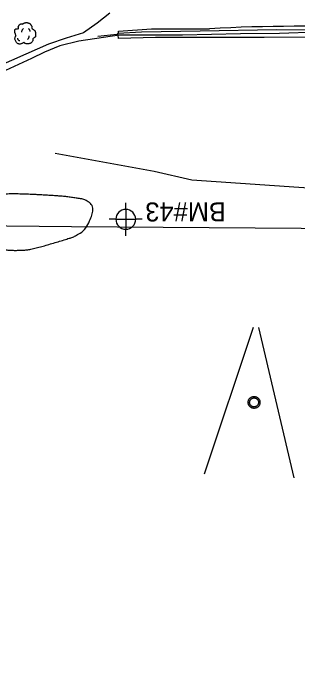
# Model space of a CAD drawing. Extents: x 2145380 to 2156929, y 139568 to 149130.
# Drawn here: x 2155229 to 2155318.7, y 142580.9 to 142791.4 of the extents above; entities that cross this region are included whole.
import ezdxf

# ---------------------------------------------------------------- set-up
doc = ezdxf.new("R2010")
doc.units = 0
for name, color, linetype in [('SURV_Benchmark', 7, 'Continuous'), ('SURV_Text', 7, 'Continuous'), ('TOPO_Concrete', 7, 'Continuous'), ('TOPO_Fence', 7, 'Continuous'), ('TOPO_Flowline', 7, 'Continuous'), ('TOPO_Power Pole', 7, 'Continuous'), ('TOPO_Sign', 7, 'Continuous'), ('TOPO_Tree', 7, 'Continuous'), ('TOPO_Tree Line', 7, 'Continuous')]:
    doc.layers.add(name, color=color, linetype=linetype)

# ---------------------------------------------------------------- blocks, each defined once
blk = doc.blocks.new('TREE')
at = {"layer": 'TOPO_Tree'}
for points in [[(-14.1, -0.4), (-14.2, 0.5), (-14.4, 1.4), (-14.6, 2.3), (-14.8, 3.2), (-15.5, 4), (-15.7, 4.9), (-15.8, 5.6), (-15.7, 6.3), (-15.7, 7), (-15.6, 7.9), (-15.7, 8.8), (-15.1, 9.7), (-14.6, 10.4), (-13.8, 10.5), (-13, 10.7), (-12.2, 11), (-11.1, 10), (-10.4, 10.7), (-9.4, 11.7), (-10.3, 13.3), (-9.8, 14.4), (-9.6, 15.1), (-9.3, 15.9), (-8.8, 16.5), (-8.2, 17.3), (-7.5, 17.7), (-6.7, 18.1), (-6.1, 18.4), (-5.6, 18.6), (-5.1, 18.7), (-4.5, 18.7), (-4, 18.5), (-3.5, 18.1)], [(-4.2, 5.1), (-4.5, 6.1), (-4.3, 7.2), (-3.8, 8.2), (-3.3, 9.3), (-2.7, 10.3), (-1.6, 11)], [(-3.5, 17.6), (-3.1, 18.3), (-2.6, 18.8), (-1.9, 19.2), (-1, 19.7), (-0.2, 20), (0.7, 20.2), (1.6, 20.5), (2.5, 20.8), (3.4, 20.8), (4.1, 20.7), (4.8, 20.5), (5.5, 20.2), (6.4, 19.9), (7.3, 19.7), (8.2, 19.2), (9.4, 18.4), (10, 17.2), (10.8, 16), (11.2, 15.3), (11.6, 14.6), (11.9, 13.9), (12.2, 13.1), (11.4, 12), (11.9, 11.2), (12, 11), (12.2, 10.9), (12.4, 10.7), (12.9, 10.4), (13.5, 10), (14, 9.7), (14.7, 9.2), (15.4, 8.7), (16.1, 8.1), (16.7, 7.5), (16.9, 6.7), (17.1, 6), (17.6, 4.4), (17.7, 2.8), (17.7, 1.2), (17.7, -0.2), (17.8, -2.2), (16.6, -3), (15.5, -3.8), (14.3, -4.6), (13.2, -5.3)], [(5.9, 11.2), (6.5, 10.7), (7, 10.2), (7.4, 9.5), (7.9, 8.6), (8.3, 7.6), (8.5, 6.6)], [(13.2, -5.3), (13.3, -5.8), (13.4, -6.3), (13.4, -6.7), (13.8, -8.5), (12.2, -10), (10.8, -11.5), (10, -12.3), (9.1, -12.8), (8.2, -13.1), (6, -13.8), (3.3, -13.6), (1.3, -13.1), (0.5, -12.9), (-0.1, -11.4), (-0.8, -11.5), (-2, -11.6), (-3.3, -12.8), (-4.5, -13.1), (-6.1, -13.5), (-7.8, -14), (-9.3, -13.6), (-11.4, -13.1), (-12.8, -11.4), (-14.1, -9.4), (-15.3, -7.3), (-15.6, -5.1), (-15.1, -3), (-14.9, -1.9), (-13.9, -0.8), (-13.5, 0.1)], [(-11.4, -4.5), (-11.5, -5.4), (-11, -6.3), (-10.1, -7.2), (-9.3, -8), (-8.5, -8.3), (-7.7, -8.1)], [(4.8, -6.3), (5.7, -5.7), (6.3, -4.9), (6.8, -3.9), (7.4, -2.8), (7.6, -1.7), (7.5, -0.6)]]:
    blk.add_open_spline(points, degree=3, dxfattribs=at)
blk = doc.blocks.new('BM')
at = {"layer": 'SURV_Benchmark'}
for p, q in [((0, 2.49), (0, 4.15)), ((-2.49, 0), (-4.16, 0)), ((4.16, 0), (2.49, 0)), ((0, -4.16), (0, -2.49))]:
    blk.add_line(p, q, dxfattribs=at)
for points in [[(0, 2.49), (0, 2.49), (0, 0), (2.49, 0), (2.49, 0), (2.49, 0)], [(0, 2.49), (0, 2.49), (0, 0), (2.49, 0), (2.49, 0), (2.49, 0), (2.49, 0)], [(-2.5, 0), (-2.49, 0), (0, 0), (0, -2.49), (0, -2.49)], [(-2.5, 0), (-2.49, 0), (0, 0), (0, -2.49), (0, -2.49)]]:
    blk.add_lwpolyline(points, dxfattribs=at)
for start, end in [(90.0638, 180.0068), (0.0638, 90.0068), (0.0638, 90.0068), (180.0638, 270.0068), (180.0638, 270.0068), (269.9472, 359.9927)]:
    blk.add_arc((0, 0), 2.5, start, end, dxfattribs=at)

msp = doc.modelspace()

# ---------------------------------------------------------------- linework, layer by layer
at = {"layer": 'TOPO_Concrete'}
msp.add_lwpolyline([(2155361.88, 142782.56), (2155335.55, 142783.8), (2155308.18, 142783.79), (2155273.89, 142783.72), (2155262.21, 142783.39), (2155262.01, 142784.52), (2155262.21, 142785.71), (2155272.58, 142786.44), (2155290.91, 142786.51)], dxfattribs=at)
msp.add_arc((2155319.31, 142266.85), 520.44, 87.2413, 93.1287, dxfattribs=at)
at = {"layer": 'TOPO_Fence'}
msp.add_lwpolyline([(2156168.98, 142311.67), (2156168.48, 142373.8), (2156168.2, 142400.76), (2156130.74, 142400.88), (2156030.44, 142449.87), (2155921.28, 142503.28), (2155810.85, 142557.51), (2155729.39, 142596.15), (2155616.24, 142650.58), (2155521.63, 142695.86), (2155475.21, 142720.62), (2155406.74, 142722.78), (2155247.37, 142723.96), (2155104.22, 142725.38), (2154974.47, 142727.2), (2154842.89, 142726.01)], dxfattribs=at)
at = {"layer": 'TOPO_Flowline'}
for points in [[(2155259.43, 142791.38), (2155255.44, 142788.3), (2155251.06, 142785.23), (2155245.66, 142783.51), (2155240.1, 142781.66), (2155221.07, 142773.34), (2155215.05, 142771.41), (2155210.25, 142770.28), (2155206.69, 142768.85), (2155203.66, 142767.13), (2155197.3, 142762.59)], [(2155324.91, 142785.39), (2155313.03, 142784.97), (2155300.65, 142784.89), (2155282.41, 142784.52), (2155262.36, 142784.43), (2155257.43, 142783.79), (2155249.63, 142782.61), (2155243.67, 142781.08), (2155238.8, 142779.1), (2155234.66, 142777.1), (2155229.22, 142774.54), (2155226.54, 142773.32), (2155221.69, 142771.4), (2155216.12, 142769.37), (2155205.22, 142765.68), (2155197.73, 142759.53)], [(2155336.57, 142786.07), (2155312.05, 142786.15), (2155287.92, 142785.75), (2155269.4, 142785.43), (2155261.91, 142785.01), (2155261.66, 142784.69), (2155255.59, 142784.08)], [(2155326.72, 142735.86), (2155285.35, 142738.64), (2155273.44, 142741.45), (2155242.15, 142747.15)]]:
    msp.add_lwpolyline(points, dxfattribs=at)
at = {"layer": 'TOPO_Power Pole'}
for points in [[(2155303.09, 142668.49), (2155303.09, 142668.62), (2155303.11, 142668.76), (2155303.13, 142668.88), (2155303.17, 142669.01), (2155303.2, 142669.14), (2155303.25, 142669.26), (2155303.31, 142669.38), (2155303.38, 142669.5), (2155303.46, 142669.61), (2155303.54, 142669.71), (2155303.63, 142669.81), (2155303.72, 142669.9), (2155303.83, 142669.98), (2155303.94, 142670.06), (2155304.05, 142670.13), (2155304.17, 142670.18), (2155304.29, 142670.24), (2155304.41, 142670.28), (2155304.54, 142670.32), (2155304.68, 142670.34), (2155304.81, 142670.36), (2155304.94, 142670.36), (2155305.06, 142670.36), (2155305.19, 142670.35), (2155305.33, 142670.33), (2155305.45, 142670.3), (2155305.58, 142670.26), (2155305.7, 142670.21), (2155305.83, 142670.16), (2155305.94, 142670.09), (2155306.05, 142670.02), (2155306.15, 142669.94), (2155306.25, 142669.85), (2155306.34, 142669.75), (2155306.43, 142669.65), (2155306.51, 142669.54), (2155306.58, 142669.43), (2155306.64, 142669.31), (2155306.69, 142669.19), (2155306.74, 142669.06), (2155306.78, 142668.94), (2155306.81, 142668.81), (2155306.82, 142668.68), (2155306.83, 142668.54), (2155306.83, 142668.42), (2155306.82, 142668.29), (2155306.8, 142668.16), (2155306.77, 142668.02), (2155306.73, 142667.9), (2155306.69, 142667.77), (2155306.63, 142667.66), (2155306.57, 142667.54), (2155306.5, 142667.43), (2155306.42, 142667.32), (2155306.33, 142667.22), (2155306.24, 142667.12), (2155306.14, 142667.04), (2155306.03, 142666.96), (2155305.92, 142666.89), (2155305.8, 142666.82), (2155305.69, 142666.77), (2155305.56, 142666.72), (2155305.43, 142666.68), (2155305.3, 142666.66), (2155305.17, 142666.63), (2155305.04, 142666.62), (2155304.92, 142666.62), (2155304.79, 142666.63), (2155304.65, 142666.65), (2155304.52, 142666.68), (2155304.4, 142666.71), (2155304.27, 142666.76), (2155304.15, 142666.81), (2155304.03, 142666.87), (2155303.92, 142666.94), (2155303.81, 142667.02), (2155303.71, 142667.1), (2155303.61, 142667.2), (2155303.53, 142667.29), (2155303.44, 142667.4), (2155303.37, 142667.51), (2155303.3, 142667.62), (2155303.25, 142667.75), (2155303.19, 142667.87), (2155303.16, 142668), (2155303.13, 142668.12), (2155303.11, 142668.25), (2155303.09, 142668.38), (2155303.09, 142668.49)], [(2155303.55, 142668.49), (2155303.56, 142668.6), (2155303.58, 142668.72), (2155303.6, 142668.83), (2155303.64, 142668.94), (2155303.67, 142669.05), (2155303.72, 142669.15), (2155303.78, 142669.25), (2155303.85, 142669.34), (2155303.92, 142669.43), (2155304, 142669.51), (2155304.09, 142669.59), (2155304.19, 142669.66), (2155304.28, 142669.71), (2155304.38, 142669.77), (2155304.49, 142669.81), (2155304.59, 142669.85), (2155304.71, 142669.87), (2155304.82, 142669.89), (2155304.94, 142669.89), (2155305.05, 142669.89), (2155305.16, 142669.88), (2155305.28, 142669.86), (2155305.39, 142669.83), (2155305.49, 142669.79), (2155305.6, 142669.75), (2155305.69, 142669.69), (2155305.79, 142669.62), (2155305.88, 142669.55), (2155305.96, 142669.47), (2155306.04, 142669.39), (2155306.11, 142669.29), (2155306.17, 142669.2), (2155306.23, 142669.09), (2155306.27, 142668.99), (2155306.31, 142668.88), (2155306.34, 142668.77), (2155306.35, 142668.66), (2155306.36, 142668.54), (2155306.36, 142668.43), (2155306.35, 142668.32), (2155306.33, 142668.21), (2155306.31, 142668.1), (2155306.26, 142667.99), (2155306.22, 142667.88), (2155306.17, 142667.78), (2155306.1, 142667.69), (2155306.04, 142667.59), (2155305.96, 142667.51), (2155305.88, 142667.43), (2155305.78, 142667.36), (2155305.69, 142667.3), (2155305.59, 142667.24), (2155305.48, 142667.19), (2155305.38, 142667.15), (2155305.26, 142667.12), (2155305.15, 142667.1), (2155305.03, 142667.09), (2155304.93, 142667.09), (2155304.81, 142667.1), (2155304.7, 142667.11), (2155304.59, 142667.14), (2155304.48, 142667.17), (2155304.38, 142667.22), (2155304.27, 142667.27), (2155304.18, 142667.34), (2155304.08, 142667.4), (2155303.99, 142667.47), (2155303.91, 142667.56), (2155303.84, 142667.65), (2155303.77, 142667.75), (2155303.72, 142667.84), (2155303.67, 142667.94), (2155303.63, 142668.05), (2155303.6, 142668.16), (2155303.58, 142668.27), (2155303.56, 142668.39), (2155303.55, 142668.49)]]:
    msp.add_lwpolyline(points, dxfattribs=at)
at = {"layer": 'TOPO_Sign'}
for points in [[(2155289.31, 142645.89), (2155304.77, 142692.29)], [(2155306.36, 142692.17), (2155317.56, 142644.69)]]:
    msp.add_lwpolyline(points, dxfattribs=at)
at = {"layer": 'TOPO_Tree Line'}
msp.add_open_spline([(2155203.34, 142727.8), (2155203.34, 142727.8), (2155204.8, 142728.58), (2155206.27, 142729.36), (2155207.73, 142730.14), (2155208.47, 142730.54), (2155209.35, 142730.64), (2155210.17, 142730.82), (2155211.85, 142731.19), (2155213.53, 142731.54), (2155215.2, 142731.91), (2155217.55, 142732.43), (2155219.86, 142733.04), (2155222.22, 142733.56), (2155224.38, 142734.04), (2155226.59, 142734.33), (2155228.79, 142734.32), (2155231, 142734.32), (2155233.21, 142734.26), (2155235.42, 142734.14), (2155236.87, 142734.07), (2155238.33, 142733.99), (2155239.79, 142733.91), (2155241.2, 142733.83), (2155242.61, 142733.73), (2155244.02, 142733.63), (2155245.49, 142733.53), (2155246.94, 142733.27), (2155248.4, 142733.05), (2155249.84, 142732.84), (2155251.24, 142732.72), (2155252.6, 142731.83), (2155254.02, 142730.9), (2155254.15, 142728.7), (2155253.64, 142727.36), (2155252.86, 142725.3), (2155251.63, 142722.91), (2155249.49, 142721.62), (2155248.32, 142720.92), (2155247.17, 142720.51), (2155245.95, 142720.13), (2155244.03, 142719.53), (2155242.12, 142718.94), (2155240.19, 142718.38), (2155238.4, 142717.86), (2155236.62, 142717.36), (2155234.79, 142716.94), (2155233.54, 142716.66), (2155232.28, 142716.59), (2155231.01, 142716.55), (2155229.62, 142716.5), (2155228.23, 142716.54), (2155226.84, 142716.65), (2155225.97, 142716.71), (2155225.08, 142716.75), (2155224.25, 142717.04), (2155222.88, 142717.51), (2155221.51, 142717.98), (2155220.14, 142718.45), (2155219.16, 142718.79), (2155218.18, 142719.14), (2155217.2, 142719.47), (2155215.57, 142720.03), (2155213.86, 142720.33), (2155212.2, 142720.8), (2155210.89, 142721.17), (2155209.6, 142721.62), (2155208.31, 142722.09), (2155207.35, 142722.45), (2155206.21, 142722.82), (2155205.7, 142723.71), (2155204.92, 142725.07), (2155204.13, 142726.44), (2155203.34, 142727.8)], degree=3, dxfattribs=at)

# ---------------------------------------------------------------- block references
at = {"layer": 'SURV_Benchmark', "xscale": 1.25, "yscale": 1.25}
msp.add_blockref('BM', (2155264.46, 142726.32), dxfattribs=at)
at = {"layer": 'TOPO_Tree', "xscale": 0.19685000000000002, "yscale": 0.19685000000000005}
msp.add_blockref('TREE', (2155232.51, 142784.39), dxfattribs=at)

# ---------------------------------------------------------------- texts
at = {"layer": 'SURV_Text'}
msp.add_text('BM#43', height=6, rotation=180, dxfattribs=at).set_placement((2155296.06, 142731.65))

doc.saveas('drawing.dxf')
